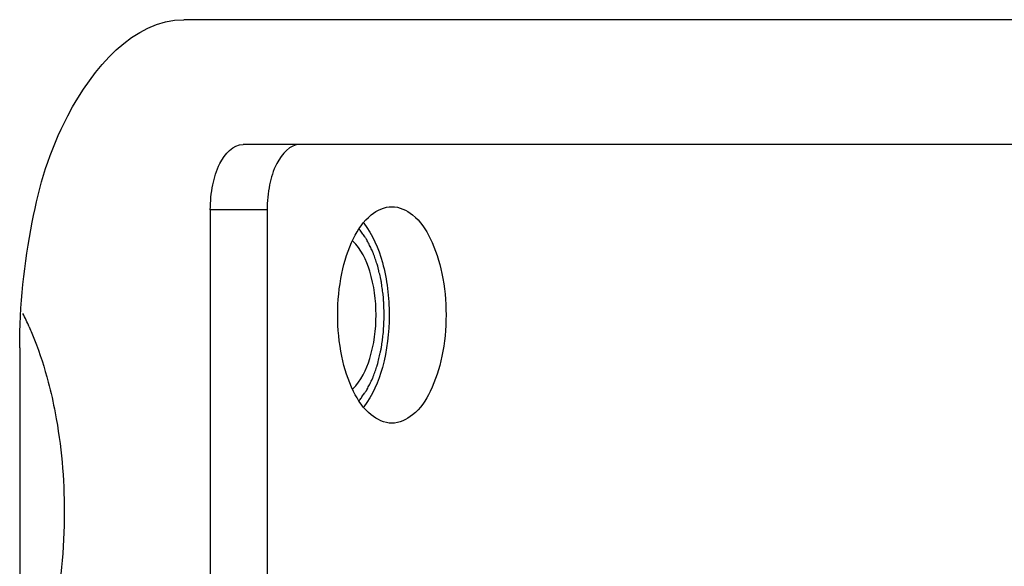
# Model space of a CAD drawing. Header units: millimetres. Extents: x -491 to 2059, y -393 to 795.
# Tile 315 of 323: x 1636.8 to 1642.8, y 194.01 to 197.34. Entities that reach past the tile are written whole.
import ezdxf

# ---------------------------------------------------------------- set-up
doc = ezdxf.new("R2010")
doc.units = ezdxf.units.MM
doc.header["$LTSCALE"] = 462.55
doc.layers.get('0').update_dxf_attribs({"linetype": 'CONTINUOUS'})
for name, color, linetype in [('_0219_COVER_TOP_PBL89', 7, 'CONTINUOUS'), ('A1002801_SA_CARD_IO_ABL112', 7, 'CONTINUOUS'), ('M1004001_PLATE2_PBL195', 7, 'CONTINUOUS'), ('M2000701_PBL199', 7, 'CONTINUOUS'), ('오른쪽_7_VBL87', 7, 'CONTINUOUS')]:
    doc.layers.add(name, color=color, linetype=linetype)

# ---------------------------------------------------------------- blocks, each defined once
blk = doc.blocks.new('_0219_COVER_TOP_PBL89', base_point=(2975.915, 1474.682))
at = {"layer": '_0219_COVER_TOP_PBL89', "color": 7}
for p, q in [((3171.577, 1474.682), (3146.577, 1474.682)), ((3144.077, 1469.682), (3144.077, 1449.682))]:
    blk.add_line(p, q, dxfattribs=at)
blk.add_open_spline([(3144.077, 1469.682), (3144.077, 1470.323), (3144.207, 1471.553), (3144.727, 1473.39), (3145.812, 1474.682), (3146.577, 1474.682)], degree=3, knots=[0, 0, 0, 0, 0.324374, 0.612789, 1, 1, 1, 1], dxfattribs=at)
blk = doc.blocks.new('M1004001_PLATE2_PBL195', base_point=(3159.23, 1459.682))
at = {"layer": 'M1004001_PLATE2_PBL195', "color": 7}
for p, q in [((3168.147, 1472.782), (3147.481, 1472.782)), ((3146.981, 1471.782), (3146.981, 1447.582)), ((3147.847, 1471.782), (3147.847, 1447.582))]:
    blk.add_line(p, q, dxfattribs=at)
at = {"layer": 'M1004001_PLATE2_PBL195', "color": 2}
blk.add_line((3147.847, 1471.782), (3146.981, 1471.782), dxfattribs=at)
at = {"layer": 'M1004001_PLATE2_PBL195', "color": 7}
for points, knots in [([(3146.981, 1471.782), (3146.981, 1471.911), (3147.007, 1472.157), (3147.111, 1472.524), (3147.328, 1472.782), (3147.481, 1472.782)], [0, 0, 0, 0, 0.324374, 0.612789, 1, 1, 1, 1]), ([(3148.347, 1472.782), (3148.194, 1472.782), (3147.977, 1472.524), (3147.873, 1472.157), (3147.847, 1471.911), (3147.847, 1471.782)], [0, 0, 0, 0, 0.387211, 0.675626, 1, 1, 1, 1]), ([(3148.922, 1470.182), (3148.922, 1470.394), (3148.959, 1470.795), (3149.125, 1471.322), (3149.375, 1471.709), (3149.634, 1471.832), (3149.747, 1471.832)], [0, 0, 0, 0, 0.319633, 0.603858, 0.828866, 1, 1, 1, 1]), ([(3149.747, 1471.832), (3149.86, 1471.832), (3150.119, 1471.709), (3150.369, 1471.322), (3150.535, 1470.795), (3150.572, 1470.394), (3150.572, 1470.182)], [0, 0, 0, 0, 0.171134, 0.396142, 0.680367, 1, 1, 1, 1]), ([(3149.318, 1471.581), (3149.456, 1471.409), (3149.649, 1470.941), (3149.706, 1470.451), (3149.706, 1470.182)], [0, 0, 0, 0, 0.451299, 1, 1, 1, 1]), ([(3149.747, 1468.532), (3149.634, 1468.532), (3149.375, 1468.656), (3149.125, 1469.043), (3148.959, 1469.57), (3148.922, 1469.971), (3148.922, 1470.182)], [0, 0, 0, 0, 0.171134, 0.396142, 0.680367, 1, 1, 1, 1]), ([(3149.706, 1470.182), (3149.706, 1469.914), (3149.649, 1469.424), (3149.456, 1468.956), (3149.318, 1468.783)], [0, 0, 0, 0, 0.548701, 1, 1, 1, 1]), ([(3150.572, 1470.182), (3150.572, 1469.971), (3150.535, 1469.57), (3150.369, 1469.043), (3150.119, 1468.656), (3149.86, 1468.532), (3149.747, 1468.532)], [0, 0, 0, 0, 0.319633, 0.603858, 0.828866, 1, 1, 1, 1])]:
    blk.add_open_spline(points, degree=3, knots=knots, dxfattribs=at)
blk = doc.blocks.new('A1002801_SA_CARD_IO_ABL112', base_point=(3159.23, 1459.682))
at = {"layer": 'M1004001_PLATE2_PBL195'}
blk.add_blockref('M1004001_PLATE2_PBL195', (3159.23, 1459.682), dxfattribs=at)
blk = doc.blocks.new('M2000701_PBL199', base_point=(3157.734, 1459.682))
at = {"layer": 'M2000701_PBL199', "color": 7}
blk.add_arc((3140.199, 1468.221), 4.399, 23.8639, 26.7882, dxfattribs=at)
at = {"layer": 'M2000701_PBL199', "color": 134}
for points, knots in [([(3149.631, 1470.182), (3149.63, 1470.215), (3149.627, 1470.264), (3149.625, 1470.329), (3149.623, 1470.37), (3149.621, 1470.402), (3149.62, 1470.423), (3149.62, 1470.439), (3149.618, 1470.455), (3149.614, 1470.482), (3149.609, 1470.522), (3149.603, 1470.569), (3149.596, 1470.617), (3149.591, 1470.656), (3149.587, 1470.684), (3149.585, 1470.699), (3149.581, 1470.714), (3149.577, 1470.733), (3149.57, 1470.763), (3149.561, 1470.801), (3149.552, 1470.839), (3149.545, 1470.869), (3149.54, 1470.892), (3149.535, 1470.911), (3149.532, 1470.926), (3149.529, 1470.937), (3149.526, 1470.947), (3149.521, 1470.96), (3149.513, 1470.984), (3149.496, 1471.03), (3149.48, 1471.077), (3149.466, 1471.117), (3149.46, 1471.134), (3149.456, 1471.146), (3149.453, 1471.152), (3149.45, 1471.158), (3149.447, 1471.165), (3149.438, 1471.182), (3149.425, 1471.208), (3149.407, 1471.243), (3149.39, 1471.277), (3149.377, 1471.303), (3149.368, 1471.32), (3149.365, 1471.328), (3149.362, 1471.334), (3149.359, 1471.338), (3149.352, 1471.347), (3149.344, 1471.359), (3149.33, 1471.378), (3149.313, 1471.401), (3149.286, 1471.439), (3149.265, 1471.468), (3149.251, 1471.487)], [0, 0, 0, 0, 0.0625, 0.09375, 0.125, 0.140625, 0.15625, 0.164062, 0.171875, 0.1875, 0.21875, 0.25, 0.28125, 0.3125, 0.328125, 0.335938, 0.34375, 0.359375, 0.375, 0.40625, 0.4375, 0.453125, 0.46875, 0.484375, 0.492188, 0.5, 0.507812, 0.515625, 0.53125, 0.5625, 0.625, 0.640625, 0.65625, 0.664062, 0.667969, 0.671875, 0.679688, 0.6875, 0.71875, 0.75, 0.78125, 0.8125, 0.820312, 0.828125, 0.832031, 0.835938, 0.84375, 0.859375, 0.875, 0.90625, 0.9375, 1, 1, 1, 1]), ([(3149.251, 1468.878), (3149.265, 1468.897), (3149.285, 1468.924), (3149.312, 1468.962), (3149.329, 1468.985), (3149.342, 1469.003), (3149.351, 1469.015), (3149.356, 1469.023), (3149.36, 1469.028), (3149.363, 1469.034), (3149.366, 1469.041), (3149.375, 1469.058), (3149.388, 1469.084), (3149.405, 1469.118), (3149.423, 1469.153), (3149.436, 1469.179), (3149.445, 1469.196), (3149.448, 1469.203), (3149.451, 1469.208), (3149.454, 1469.215), (3149.458, 1469.227), (3149.464, 1469.244), (3149.474, 1469.271), (3149.486, 1469.305), (3149.5, 1469.346), (3149.512, 1469.38), (3149.521, 1469.404), (3149.525, 1469.418), (3149.529, 1469.427), (3149.532, 1469.439), (3149.535, 1469.453), (3149.541, 1469.479), (3149.554, 1469.531), (3149.566, 1469.583), (3149.576, 1469.627), (3149.58, 1469.646), (3149.584, 1469.66), (3149.587, 1469.676), (3149.59, 1469.704), (3149.596, 1469.743), (3149.602, 1469.79), (3149.608, 1469.838), (3149.614, 1469.877), (3149.618, 1469.905), (3149.619, 1469.921), (3149.62, 1469.937), (3149.621, 1469.958), (3149.622, 1469.991), (3149.624, 1470.033), (3149.627, 1470.099), (3149.63, 1470.149), (3149.631, 1470.182)], [0, 0, 0, 0, 0.0625, 0.09375, 0.125, 0.140625, 0.15625, 0.164062, 0.167969, 0.171875, 0.179688, 0.1875, 0.21875, 0.25, 0.28125, 0.3125, 0.320312, 0.328125, 0.332031, 0.335938, 0.34375, 0.359375, 0.375, 0.40625, 0.4375, 0.46875, 0.484375, 0.492188, 0.5, 0.507812, 0.515625, 0.53125, 0.5625, 0.625, 0.640625, 0.65625, 0.664062, 0.671875, 0.6875, 0.71875, 0.75, 0.78125, 0.8125, 0.828125, 0.835938, 0.84375, 0.859375, 0.875, 0.90625, 0.9375, 1, 1, 1, 1])]:
    blk.add_open_spline(points, degree=3, knots=knots, dxfattribs=at)
at = {"layer": 'M2000701_PBL199', "color": 7}
for points, knots in [([(3149.506, 1470.182), (3149.506, 1470.406), (3149.456, 1470.806), (3149.279, 1471.187), (3149.152, 1471.309)], [0, 0, 0, 0, 0.559832, 1, 1, 1, 1]), ([(3149.152, 1469.056), (3149.279, 1469.178), (3149.456, 1469.559), (3149.506, 1469.958), (3149.506, 1470.182)], [0, 0, 0, 0, 0.440168, 1, 1, 1, 1]), ([(3144.222, 1470.001), (3144.25, 1469.936), (3144.365, 1469.661), (3144.455, 1469.376), (3144.513, 1469.158)], [0, 0, 0, 0, 0.239397, 1, 1, 1, 1]), ([(3144.513, 1469.158), (3144.553, 1469.003), (3144.698, 1468.354), (3144.756, 1467.687), (3144.756, 1467.182)], [0, 0, 0, 0, 0.240638, 1, 1, 1, 1]), ([(3144.756, 1467.182), (3144.756, 1466.617), (3144.653, 1465.553), (3144.321, 1464.526), (3144.087, 1464.087)], [0, 0, 0, 0, 0.531619, 1, 1, 1, 1])]:
    blk.add_open_spline(points, degree=3, knots=knots, dxfattribs=at)
blk = doc.blocks.new('오른쪽_7_VBL87', base_point=(2988.396, 1104.509))
at = {"layer": '_0219_COVER_TOP_PBL89'}
blk.add_blockref('_0219_COVER_TOP_PBL89', (2975.915, 1474.682), dxfattribs=at)
at = {"layer": 'A1002801_SA_CARD_IO_ABL112'}
blk.add_blockref('A1002801_SA_CARD_IO_ABL112', (3159.23, 1459.682), dxfattribs=at)
at = {"layer": 'M2000701_PBL199'}
blk.add_blockref('M2000701_PBL199', (3157.734, 1459.682), dxfattribs=at)
blk = doc.blocks.new('EEEEE')
at = {"layer": '오른쪽_7_VBL87'}
blk.add_blockref('오른쪽_7_VBL87', (2988.396, 1104.509), dxfattribs=at)

msp = doc.modelspace()

# ---------------------------------------------------------------- block references
at = {"xscale": 0.4, "yscale": 0.4, "zscale": 0.4}
msp.add_blockref('EEEEE', (379.1677, -392.5342), dxfattribs=at)

doc.saveas('drawing.dxf')
